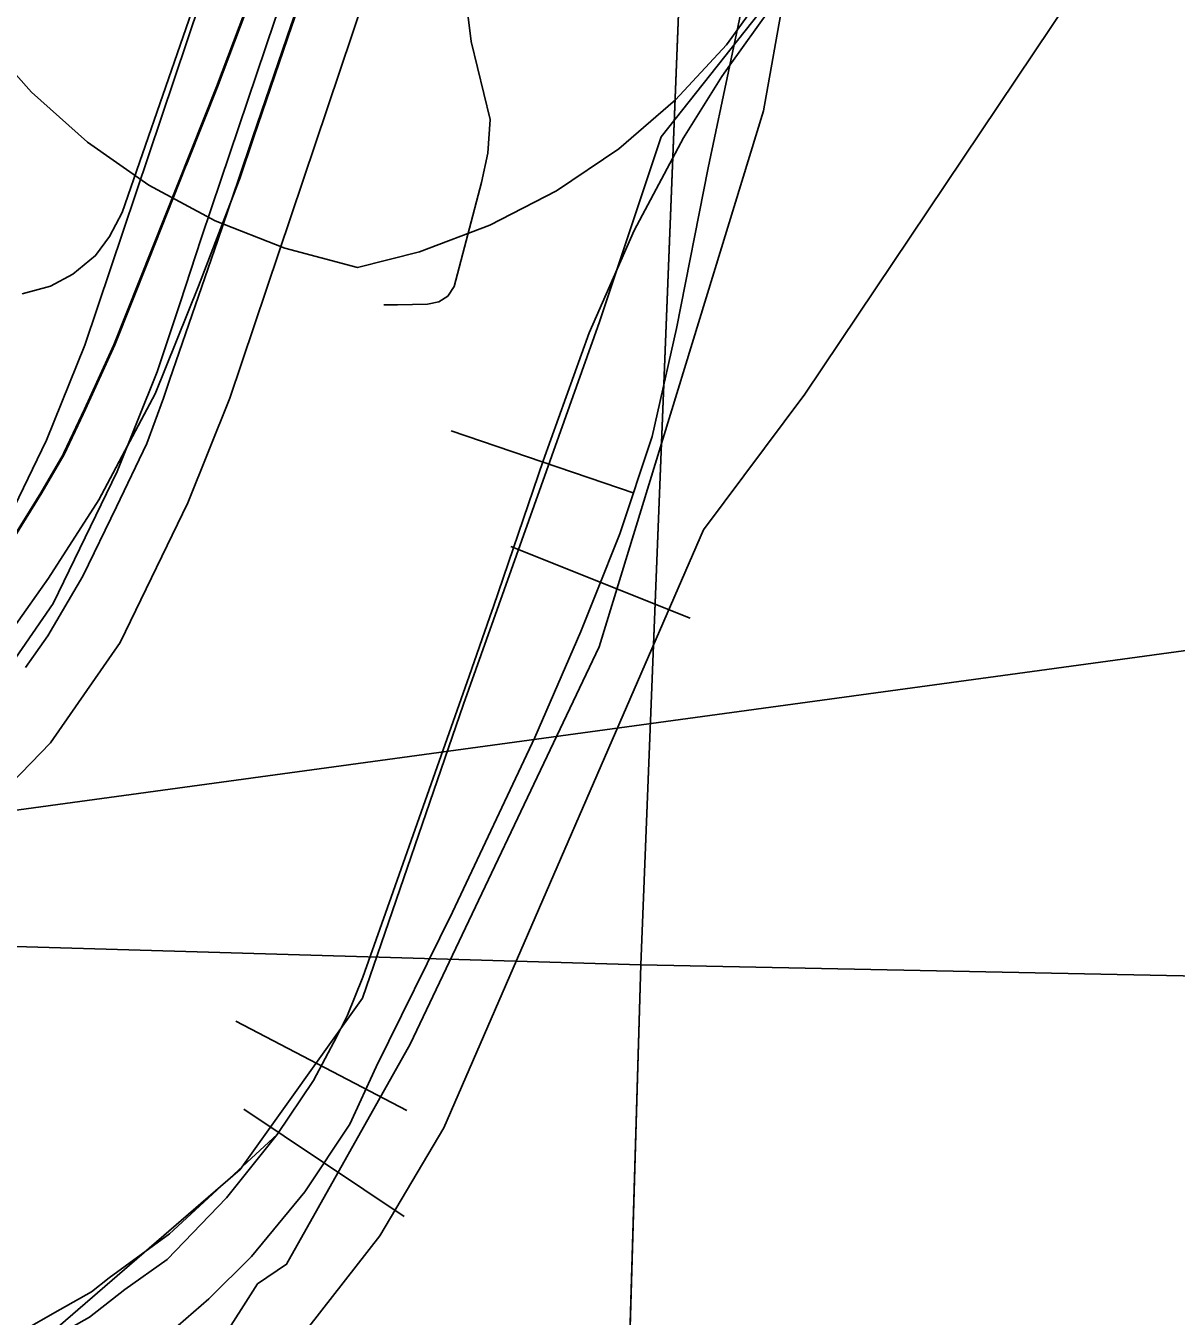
# Model space of a CAD drawing. Extents: x -132.8 to -73.3, y -60 to -26.
# Drawn here: x -121.196 to -120.749, y -51.438 to -50.936 of the extents above; entities that cross this region are included whole.
import ezdxf

# ---------------------------------------------------------------- set-up
doc = ezdxf.new("R2010")
doc.units = 0
for name, color, linetype in [('tdCoCityStreetMajor', 7, 'Continuous'), ('tdCoCityStreetMinor', 7, 'Continuous'), ('tdCoDivCarto', 7, 'Continuous'), ('tdCoHydroRiver', 7, 'Continuous'), ('tdCoInt', 7, 'Continuous'), ('tdCoIntCL', 7, 'Continuous'), ('tdCoIntRte', 7, 'Continuous'), ('tdCoPrimary', 7, 'Continuous'), ('tdCoRRCL', 7, 'Continuous'), ('tdCoSectLine', 7, 'Continuous'), ('tdCoShieldInt', 7, 'Continuous'), ('tdCoStrucPriMaintName', 7, 'Continuous'), ('tdCoTwpBndryShd', 7, 'Continuous')]:
    doc.layers.add(name, color=color, linetype=linetype)

msp = doc.modelspace()

# ---------------------------------------------------------------- linework, layer by layer
at = {"layer": 'tdCoCityStreetMajor'}
msp.add_lwpolyline([(-121.19741, -51.04041), (-121.18632, -51.03745), (-121.17769, -51.03276), (-121.16881, -51.02561), (-121.16338, -51.01821), (-121.15845, -51.00884), (-121.12688, -50.9176), (-121.09557, -50.82808), (-121.09187, -50.81328), (-121.08866, -50.79997), (-121.08644, -50.78073), (-121.08545, -50.74843), (-121.0857, -50.69738), (-121.08575, -50.67479), (-121.08583, -50.63867)], dxfattribs=at)
at = {"layer": 'tdCoCityStreetMinor'}
msp.add_lwpolyline([(-121.05682, -51.04467), (-121.05151, -51.04476), (-121.03992, -51.04451), (-121.03548, -51.04353), (-121.03203, -51.04131), (-121.02956, -51.03761), (-121.01896, -50.99717), (-121.01649, -50.98582), (-121.0155, -50.97275), (-121.0229, -50.94242), (-121.02685, -50.9111), (-121.03027, -50.88696), (-121.02973, -50.87751), (-121.02492, -50.85731), (-121.01797, -50.83971), (-121.01126, -50.82408), (-121.00598, -50.81469), (-120.99546, -50.79993), (-120.95878, -50.77152), (-120.91859, -50.73897), (-120.90453, -50.72467), (-120.88875, -50.69803), (-120.88416, -50.68855), (-120.88103, -50.68209)], dxfattribs=at)
at = {"layer": 'tdCoDivCarto'}
for p, q in [((-121.10609, -50.91914), (-121.12148, -50.95998)), ((-121.09258, -50.93633), (-121.0891, -50.9262)), ((-121.10678, -50.97779), (-121.09258, -50.93633)), ((-121.10678, -50.97779), (-121.09258, -50.93633)), ((-121.12148, -50.95998), (-121.12653, -50.97268)), ((-121.12653, -50.97268), (-121.13365, -50.99059)), ((-121.12653, -50.97268), (-121.13365, -50.99059)), ((-121.11295, -50.99605), (-121.10734, -50.97943)), ((-121.10734, -50.97943), (-121.10678, -50.97779)), ((-121.13388, -50.99117), (-121.14816, -51.02708)), ((-121.13388, -50.99117), (-121.14816, -51.02708)), ((-121.13365, -50.99059), (-121.13388, -50.99117)), ((-121.13365, -50.99059), (-121.13388, -50.99117)), ((-121.12885, -51.03741), (-121.11305, -50.99634)), ((-121.11305, -50.99634), (-121.11295, -50.99605)), ((-121.11305, -50.99634), (-121.11295, -50.99605)), ((-121.14816, -51.02708), (-121.16133, -51.0602)), ((-121.14569, -51.07929), (-121.12885, -51.03741)), ((-121.16133, -51.0602), (-121.17277, -51.08525)), ((-121.15292, -51.09289), (-121.14569, -51.07929)), ((-121.17277, -51.08525), (-121.17371, -51.08725)), ((-121.17371, -51.08725), (-121.18106, -51.10281)), ((-121.16757, -51.12043), (-121.15292, -51.09289)), ((-121.18106, -51.10281), (-121.18974, -51.1178)), ((-121.18974, -51.1178), (-121.20019, -51.13477)), ((-121.18714, -51.15095), (-121.16757, -51.12043)), ((-121.2005, -51.16978), (-121.18714, -51.15095))]:
    msp.add_line(p, q, dxfattribs=at)
for points in [[(-121.05399, -50.77787), (-121.08929, -50.87598), (-121.10609, -50.91914), (-121.12148, -50.95998), (-121.12653, -50.97268)], [(-121.05399, -50.77787), (-121.08929, -50.87598), (-121.10609, -50.91914), (-121.12148, -50.95998), (-121.12653, -50.97268)], [(-121.05399, -50.77787), (-121.08929, -50.87598), (-121.10609, -50.91914), (-121.12148, -50.95998), (-121.12653, -50.97268)], [(-121.09258, -50.93633), (-121.0891, -50.9262), (-121.06739, -50.86278), (-121.06436, -50.85427)], [(-121.11295, -50.99605), (-121.10734, -50.97943), (-121.09258, -50.93633)], [(-121.10678, -50.97779), (-121.09258, -50.93633)], [(-121.12653, -50.97268), (-121.13365, -50.99059)], [(-121.12653, -50.97268), (-121.13365, -50.99059)], [(-121.11295, -50.99605), (-121.10734, -50.97943), (-121.10678, -50.97779)], [(-121.11295, -50.99605), (-121.10734, -50.97943), (-121.10678, -50.97779)], [(-121.13388, -50.99117), (-121.14816, -51.02708)], [(-121.13388, -50.99117), (-121.14816, -51.02708)], [(-121.13365, -50.99059), (-121.13388, -50.99117)], [(-121.13365, -50.99059), (-121.13388, -50.99117)], [(-121.29286, -51.25933), (-121.28552, -51.25459), (-121.26806, -51.2408), (-121.24785, -51.22207), (-121.22229, -51.19545), (-121.2005, -51.16978), (-121.18714, -51.15095), (-121.16757, -51.12043), (-121.14569, -51.07929), (-121.12885, -51.03741), (-121.11305, -50.99634)], [(-121.29286, -51.25933), (-121.28552, -51.25459), (-121.26806, -51.2408), (-121.24785, -51.22207), (-121.22229, -51.19545), (-121.2005, -51.16978), (-121.18714, -51.15095), (-121.16757, -51.12043), (-121.14569, -51.07929), (-121.12885, -51.03741), (-121.11305, -50.99634)], [(-121.15292, -51.09289), (-121.14569, -51.07929), (-121.12885, -51.03741), (-121.11305, -50.99634)], [(-121.11305, -50.99634), (-121.11295, -50.99605)], [(-121.11305, -50.99634), (-121.11295, -50.99605)], [(-121.14816, -51.02708), (-121.16133, -51.0602), (-121.17277, -51.08525), (-121.17371, -51.08725)], [(-121.14816, -51.02708), (-121.16133, -51.0602), (-121.17277, -51.08525), (-121.17371, -51.08725)], [(-121.14816, -51.02708), (-121.16133, -51.0602), (-121.17277, -51.08525), (-121.17371, -51.08725)], [(-121.17371, -51.08725), (-121.18106, -51.10281), (-121.18974, -51.1178), (-121.20019, -51.13477), (-121.21282, -51.15391), (-121.22624, -51.17107), (-121.24281, -51.19041), (-121.26155, -51.20935), (-121.28424, -51.22947), (-121.28659, -51.23132)], [(-121.17371, -51.08725), (-121.17611, -51.09232)], [(-121.17371, -51.08725), (-121.17611, -51.09232)], [(-121.17611, -51.09232), (-121.18106, -51.10281), (-121.18974, -51.1178), (-121.20019, -51.13477), (-121.21282, -51.15391), (-121.22624, -51.17107), (-121.24281, -51.19041), (-121.26155, -51.20935), (-121.28424, -51.22947), (-121.28659, -51.23132)], [(-121.17611, -51.09232), (-121.18106, -51.10281), (-121.18974, -51.1178), (-121.20019, -51.13477), (-121.21282, -51.15391), (-121.22624, -51.17107), (-121.24281, -51.19041), (-121.26155, -51.20935), (-121.28424, -51.22947), (-121.28659, -51.23132)], [(-121.28552, -51.25459), (-121.26806, -51.2408), (-121.24785, -51.22207), (-121.22229, -51.19545), (-121.2005, -51.16978), (-121.18714, -51.15095), (-121.16757, -51.12043), (-121.15292, -51.09289)]]:
    msp.add_lwpolyline(points, dxfattribs=at)
at = {"layer": 'tdCoHydroRiver'}
msp.add_lwpolyline([(-120.62129, -50.23482), (-120.66387, -50.29205), (-120.68547, -50.33249), (-120.69271, -50.36701), (-120.74234, -50.51082), (-120.74727, -50.57695), (-120.74322, -50.6023), (-120.73046, -50.6563), (-120.68718, -50.74897), (-120.68474, -50.77586), (-120.69496, -50.80398), (-120.76345, -50.88576), (-120.89334, -51.07947), (-120.93264, -51.13206), (-121.03358, -51.36442), (-121.05838, -51.40636), (-121.13194, -51.50061), (-121.14021, -51.51459)], dxfattribs=at)
at = {"layer": 'tdCoInt'}
for points in [[(-121.21127, -51.14554), (-121.18794, -51.09735), (-121.17304, -51.06038), (-121.06853, -50.74956), (-121.04228, -50.68086), (-121.02311, -50.6455), (-120.98466, -50.59329), (-120.94888, -50.55555), (-120.90435, -50.52037), (-120.81745, -50.47535), (-120.72293, -50.42871), (-120.67391, -50.40665), (-120.63035, -50.37889), (-120.60403, -50.3578), (-120.56019, -50.31461), (-120.4143, -50.14846), (-120.37886, -50.10055), (-120.23496, -49.87826), (-120.1593, -49.75622)], [(-121.22871, -51.25845), (-121.18629, -51.21487), (-121.15929, -51.17587), (-121.13304, -51.12166), (-121.11667, -51.08102), (-121.01207, -50.76987), (-120.98765, -50.70598), (-120.97234, -50.67774), (-120.93856, -50.63186), (-120.90761, -50.59922), (-120.87202, -50.57109), (-120.75707, -50.51246), (-120.69796, -50.48331), (-120.64527, -50.45943), (-120.59493, -50.42739), (-120.56411, -50.4027), (-120.5165, -50.3558), (-120.36757, -50.18618), (-120.32931, -50.13446), (-120.18498, -49.91147), (-120.10937, -49.78952)]]:
    msp.add_lwpolyline(points, dxfattribs=at)
at = {"layer": 'tdCoIntCL'}
msp.add_lwpolyline([(-121.58164, -51.43176), (-121.44511, -51.35933), (-121.41596, -51.3445), (-121.34635, -51.30515), (-121.3017, -51.2782), (-121.24888, -51.23616), (-121.20954, -51.19574), (-121.18528, -51.16071), (-121.16049, -51.10951), (-121.14486, -51.0707), (-121.136, -51.04389), (-121.12775, -51.01892), (-121.12384, -51.0071), (-121.09922, -50.93419), (-121.05721, -50.81526)], dxfattribs=at)
at = {"layer": 'tdCoIntRte'}
for points in [[(-121.10647, -50.91914), (-121.12186, -50.95998), (-121.16171, -51.0602), (-121.16834, -51.07472), (-121.17315, -51.08525), (-121.17409, -51.08725), (-121.18113, -51.10216), (-121.18144, -51.10281), (-121.19012, -51.1178), (-121.20057, -51.13477)], [(-121.10647, -50.91914), (-121.12186, -50.95998), (-121.14854, -51.02708), (-121.16171, -51.0602), (-121.16834, -51.07472), (-121.17315, -51.08525), (-121.17649, -51.09232), (-121.18144, -51.10281), (-121.19012, -51.1178), (-121.20057, -51.13477)], [(-121.196, -51.18559), (-121.18737, -51.17326), (-121.1738, -51.15008), (-121.16073, -51.1232), (-121.1489, -51.09854), (-121.14249, -51.08103), (-121.14007, -51.07403), (-121.12128, -51.01962), (-121.11332, -50.99605), (-121.10771, -50.97943), (-121.09295, -50.93633), (-121.08948, -50.9262)], [(-121.196, -51.18559), (-121.18737, -51.17326), (-121.1738, -51.15008), (-121.16073, -51.1232), (-121.1489, -51.09854), (-121.14249, -51.08103), (-121.14007, -51.07403), (-121.12128, -51.01962), (-121.11332, -50.99605), (-121.10771, -50.97943), (-121.09295, -50.93633), (-121.08948, -50.9262)]]:
    msp.add_lwpolyline(points, dxfattribs=at)
at = {"layer": 'tdCoPrimary'}
for p, q in [((-121.10678, -50.97779), (-121.09258, -50.93633)), ((-121.10678, -50.97779), (-121.09258, -50.93633)), ((-121.12653, -50.97268), (-121.13365, -50.99059)), ((-121.12653, -50.97268), (-121.13365, -50.99059)), ((-121.13388, -50.99117), (-121.14816, -51.02708)), ((-121.13388, -50.99117), (-121.14816, -51.02708)), ((-121.13365, -50.99059), (-121.13388, -50.99117)), ((-121.13365, -50.99059), (-121.13388, -50.99117)), ((-121.11305, -50.99634), (-121.11295, -50.99605)), ((-121.11305, -50.99634), (-121.11295, -50.99605))]:
    msp.add_line(p, q, dxfattribs=at)
for points in [[(-121.05399, -50.77787), (-121.08929, -50.87598), (-121.10609, -50.91914), (-121.12148, -50.95998), (-121.12653, -50.97268)], [(-121.05399, -50.77787), (-121.08929, -50.87598), (-121.10609, -50.91914), (-121.12148, -50.95998), (-121.12653, -50.97268)], [(-121.09258, -50.93633), (-121.0891, -50.9262), (-121.06739, -50.86278), (-121.06436, -50.85427)], [(-121.09258, -50.93633), (-121.0891, -50.9262), (-121.06739, -50.86278), (-121.06436, -50.85427)], [(-121.10609, -50.91914), (-121.12148, -50.95998), (-121.12653, -50.97268), (-121.13365, -50.99059), (-121.13388, -50.99117), (-121.14816, -51.02708), (-121.16133, -51.0602), (-121.17277, -51.08525), (-121.17371, -51.08725), (-121.18106, -51.10281), (-121.18974, -51.1178), (-121.20019, -51.13477)], [(-121.2005, -51.16978), (-121.18714, -51.15095), (-121.16757, -51.12043), (-121.15292, -51.09289), (-121.14569, -51.07929), (-121.12885, -51.03741), (-121.11305, -50.99634), (-121.11295, -50.99605), (-121.10734, -50.97943), (-121.10678, -50.97779), (-121.09258, -50.93633), (-121.0891, -50.9262)], [(-121.11295, -50.99605), (-121.10734, -50.97943), (-121.10678, -50.97779)], [(-121.11295, -50.99605), (-121.10734, -50.97943), (-121.10678, -50.97779)], [(-121.15292, -51.09289), (-121.14569, -51.07929), (-121.12885, -51.03741), (-121.11305, -50.99634)], [(-121.15292, -51.09289), (-121.14569, -51.07929), (-121.12885, -51.03741), (-121.11305, -50.99634)], [(-121.14816, -51.02708), (-121.16133, -51.0602), (-121.17277, -51.08525), (-121.17371, -51.08725)], [(-121.14816, -51.02708), (-121.16133, -51.0602), (-121.17277, -51.08525), (-121.17371, -51.08725)], [(-121.17371, -51.08725), (-121.18106, -51.10281), (-121.18974, -51.1178), (-121.20019, -51.13477), (-121.21282, -51.15391), (-121.22624, -51.17107), (-121.24281, -51.19041), (-121.26155, -51.20935), (-121.28424, -51.22947), (-121.28659, -51.23132)], [(-121.17371, -51.08725), (-121.18106, -51.10281), (-121.18974, -51.1178), (-121.20019, -51.13477), (-121.21282, -51.15391), (-121.22624, -51.17107), (-121.24281, -51.19041), (-121.26155, -51.20935), (-121.28424, -51.22947), (-121.28659, -51.23132)], [(-121.28552, -51.25459), (-121.26806, -51.2408), (-121.24785, -51.22207), (-121.22229, -51.19545), (-121.2005, -51.16978), (-121.18714, -51.15095), (-121.16757, -51.12043), (-121.15292, -51.09289)], [(-121.28552, -51.25459), (-121.26806, -51.2408), (-121.24785, -51.22207), (-121.22229, -51.19545), (-121.2005, -51.16978), (-121.18714, -51.15095), (-121.16757, -51.12043), (-121.15292, -51.09289)]]:
    msp.add_lwpolyline(points, dxfattribs=at)
at = {"layer": 'tdCoRRCL'}
for p, q in [((-120.90014, -50.91758), (-120.90938, -50.96941)), ((-120.90014, -50.91758), (-120.90938, -50.96941)), ((-121.03063, -51.09369), (-120.95965, -51.11793)), ((-121.00752, -51.1386), (-120.93789, -51.16646)), ((-121.11434, -51.32295), (-121.04788, -51.35773)), ((-121.11121, -51.35713), (-121.0489, -51.39888))]:
    msp.add_line(p, q, dxfattribs=at)
for points in [[(-120.90014, -50.91758), (-120.9491, -50.97941), (-120.97307, -51.05136), (-121.02586, -51.19987), (-121.06514, -51.31401), (-121.11265, -51.38061), (-121.18531, -51.4434)], [(-120.90014, -50.91758), (-120.9491, -50.97941), (-120.97307, -51.05136), (-121.02586, -51.19987), (-121.06514, -51.31401), (-121.11265, -51.38061), (-121.18531, -51.4434)], [(-121.20684, -51.48122), (-121.18901, -51.47362), (-121.16909, -51.46287), (-121.15153, -51.45186), (-121.1435, -51.44633), (-121.13973, -51.44373), (-121.12479, -51.43089), (-121.10827, -51.41437), (-121.08756, -51.38921), (-121.07, -51.36299), (-121.05978, -51.34071), (-121.03015, -51.28068), (-120.99817, -51.21279), (-120.98035, -51.17163), (-120.97439, -51.15674), (-120.96514, -51.13362), (-120.95256, -51.09587), (-120.94312, -51.05393), (-120.9308, -50.99154), (-120.92247, -50.95166), (-120.91717, -50.92627)], [(-120.91717, -50.92627), (-120.92247, -50.95166), (-120.9308, -50.99154), (-120.94312, -51.05393), (-120.95256, -51.09587), (-120.96514, -51.13362), (-120.97439, -51.15674), (-120.98035, -51.17163), (-120.99817, -51.21279), (-121.03015, -51.28068), (-121.05978, -51.34071), (-121.07, -51.36299), (-121.08756, -51.38921), (-121.10827, -51.41437), (-121.12479, -51.43089), (-121.13973, -51.44373), (-121.1435, -51.44633), (-121.15153, -51.45186), (-121.16909, -51.46287), (-121.18901, -51.47362), (-121.20684, -51.48122)], [(-121.22116, -51.46403), (-121.1955, -51.4517), (-121.17124, -51.43797), (-121.15751, -51.42723), (-121.141, -51.41549), (-121.11792, -51.39162), (-121.09823, -51.36696), (-121.08411, -51.34607), (-121.07516, -51.32896), (-121.07098, -51.32061), (-121.06501, -51.30589), (-121.05328, -51.27267), (-121.02364, -51.18892), (-121.01567, -51.16587), (-121.01429, -51.16187), (-120.99499, -51.10538), (-120.97709, -51.05565), (-120.95958, -51.01586), (-120.94049, -50.97986), (-120.92557, -50.95599), (-120.92247, -50.95166), (-120.90707, -50.93013)], [(-120.90707, -50.93013), (-120.92247, -50.95166), (-120.92557, -50.95599), (-120.94049, -50.97986), (-120.95958, -51.01586), (-120.97709, -51.05565), (-120.99499, -51.10538), (-121.01429, -51.16187), (-121.01567, -51.16587), (-121.02364, -51.18892), (-121.05328, -51.27267), (-121.06501, -51.30589), (-121.07098, -51.32061), (-121.07516, -51.32896), (-121.08411, -51.34607), (-121.09823, -51.36696), (-121.14017, -51.40561), (-121.16354, -51.42272), (-121.17041, -51.42809), (-121.18254, -51.43495), (-121.19468, -51.44182), (-121.20751, -51.44798)], [(-120.90938, -50.96941), (-120.9732, -51.17757), (-121.04666, -51.33185), (-121.09466, -51.41737), (-121.10591, -51.42496)], [(-120.90938, -50.96941), (-120.9732, -51.17757), (-121.04666, -51.33185), (-121.09466, -51.41737), (-121.10591, -51.42496)], [(-121.10591, -51.42496), (-121.12072, -51.44824), (-121.15616, -51.47571)], [(-121.10591, -51.42496), (-121.12072, -51.44824), (-121.15616, -51.47571)]]:
    msp.add_lwpolyline(points, dxfattribs=at)
at = {"layer": 'tdCoSectLine'}
for points in [[(-120.95707, -51.30108), (-120.93809, -50.82388), (-120.91911, -50.34667)], [(-121.92507, -51.27279), (-120.95707, -51.30108)], [(-120.98644, -52.29987), (-120.95707, -51.30108)], [(-120.95707, -51.30108), (-120.4528, -51.31131), (-119.94854, -51.32154)]]:
    msp.add_lwpolyline(points, dxfattribs=at)
at = {"layer": 'tdCoShieldInt'}
for points in [[(-121.25913, -50.72397), (-120.87508, -50.72397), (-120.86954, -50.7526), (-120.86738, -50.78168), (-120.86863, -50.81082), (-120.87326, -50.83961), (-120.88122, -50.86767), (-120.8924, -50.8946), (-120.90664, -50.92005), (-120.92375, -50.94367), (-120.9435, -50.96513), (-120.96561, -50.98414), (-120.9898, -51.00044), (-121.01571, -51.01381), (-121.04301, -51.02407), (-121.0671, -51.03025), (-121.09529, -51.02276), (-121.12241, -51.01203), (-121.14809, -50.99822), (-121.17199, -50.9815), (-121.19377, -50.96211), (-121.21315, -50.94032)], [(-120.90664, -50.92005), (-120.92375, -50.94367), (-120.9435, -50.96513), (-120.96561, -50.98414), (-120.9898, -51.00044), (-121.01571, -51.01381), (-121.04301, -51.02407), (-121.0671, -51.03025), (-121.09529, -51.02276), (-121.12241, -51.01203), (-121.14809, -50.99822), (-121.17199, -50.9815), (-121.19377, -50.96211), (-121.21315, -50.94032)]]:
    msp.add_lwpolyline(points, dxfattribs=at)
at = {"layer": 'tdCoStrucPriMaintName'}
msp.add_line((-119.01171, -50.94258), (-122.36402, -51.39975), dxfattribs=at)
msp.add_line((-119.01171, -50.94258), (-122.36402, -51.39975), dxfattribs=at)
msp.add_line((-119.01171, -50.94258), (-122.36402, -51.39975), dxfattribs=at)
at = {"layer": 'tdCoTwpBndryShd'}
msp.add_lwpolyline([(-122.06359, -55.27827), (-122.03223, -55.27864), (-121.07675, -55.30969), (-121.05003, -54.29547), (-121.01456, -53.29268), (-121.01115, -53.1722), (-121.00063, -52.80087), (-120.98644, -52.29987), (-120.95707, -51.30108), (-120.93809, -50.82388), (-120.91911, -50.34667), (-120.89993, -49.84653), (-120.88076, -49.34639), (-120.88334, -48.34969), (-120.84389, -47.35854), (-120.84385, -47.34845), (-120.82083, -46.35535), (-120.79273, -45.36236), (-120.75071, -44.39009)], dxfattribs=at)

doc.saveas('drawing.dxf')
